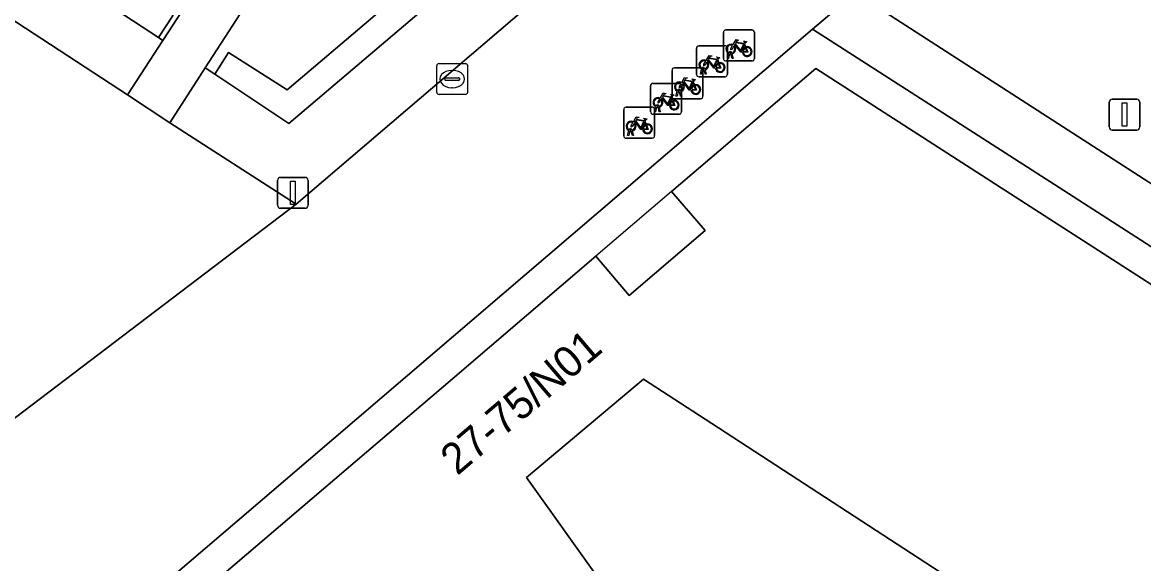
# Model space of a CAD drawing. Extents: x 160377 to 161131, y 383938 to 384853.
# Drawn here: x 160645.1 to 160681.34, y 384588.32 to 384605.81 of the extents above; entities that cross this region are included whole.
import ezdxf

# ---------------------------------------------------------------- set-up
doc = ezdxf.new("R2010")
doc.units = 0
for name, color, linetype in [('IMGEO_Erf', 7, 'Continuous'), ('IMGEO_Fietsenrek', 7, 'Continuous'), ('IMGEO_Groenvoorziening', 7, 'Continuous'), ('IMGEO_Kolk', 7, 'Continuous'), ('IMGEO_Lichtmast', 7, 'Continuous'), ('IMGEO_Muur', 7, 'Continuous'), ('IMGEO_Pand', 7, 'Continuous'), ('IMGEO_Pand_nummerreeks', 7, 'Continuous'), ('IMGEO_Pand_overbouw', 7, 'Continuous'), ('IMGEO_Voetgangersgebied_open', 7, 'Continuous')]:
    doc.layers.add(name, color=color, linetype=linetype)

msp = doc.modelspace()

# ---------------------------------------------------------------- linework, layer by layer
at = {"layer": 'IMGEO_Erf'}
msp.add_lwpolyline([(160742.043, 384557.929), (160741.675, 384559.771), (160712.316, 384578.736), (160711.06, 384579.547), (160690.284, 384592.968), (160678.608, 384600.475), (160670.645, 384605.594), (160652.047, 384589.687), (160648.865, 384586.974), (160652.625, 384581.692), (160662.829, 384567.417), (160665.29, 384560.709), (160670.064, 384547.52), (160670.583, 384546.086), (160681.057, 384517.15), (160682.984, 384507.279), (160717.593, 384514.044), (160723.481, 384515.195), (160749.399, 384520.262)], close=True, dxfattribs=at)
for points in [[(160650.225, 384586.801), (160659.075, 384594.356), (160663.636, 384598.249), (160664.714, 384596.986), (160667.165, 384599.079), (160666.087, 384600.341), (160670.751, 384604.318), (160692.141, 384590.55), (160696.812, 384587.519)], [(160685.825, 384580.844), (160667.389, 384592.841), (160665.175, 384594.278), (160661.398, 384591.1), (160673.139, 384574.645)]]:
    msp.add_lwpolyline(points, dxfattribs=at)
at = {"layer": 'IMGEO_Fietsenrek'}
for p, q in [((160667.76, 384604.639), (160667.76, 384605.48)), ((160667.76, 384605.48), (160667.76, 384604.639)), ((160667.835, 384605.564), (160668.676, 384605.564)), ((160668.676, 384605.564), (160667.835, 384605.564)), ((160668.76, 384605.489), (160668.76, 384604.648)), ((160668.76, 384604.648), (160668.76, 384605.489)), ((160666.889, 384604.127), (160666.889, 384604.968)), ((160666.889, 384604.968), (160666.889, 384604.127)), ((160666.964, 384605.052), (160667.805, 384605.052)), ((160667.805, 384605.052), (160666.964, 384605.052)), ((160667.889, 384604.977), (160667.889, 384604.136)), ((160667.889, 384604.136), (160667.889, 384604.977)), ((160668.447, 384605.113), (160668.483, 384605.018)), ((160667.576, 384604.601), (160667.612, 384604.506)), ((160668.685, 384604.564), (160667.844, 384604.564)), ((160667.844, 384604.564), (160668.685, 384604.564)), ((160667.887, 384604.648), (160667.926, 384604.808)), ((160667.921, 384604.648), (160667.887, 384604.648)), ((160667.956, 384604.796), (160667.921, 384604.648)), ((160667.998, 384604.82), (160667.997, 384604.824)), ((160668.039, 384604.648), (160668.005, 384604.79)), ((160668.029, 384604.831), (160668.03, 384604.824)), ((160668.037, 384604.794), (160668.072, 384604.648)), ((160668.072, 384604.648), (160668.039, 384604.648)), ((160666.099, 384603.416), (160666.099, 384604.257)), ((160666.099, 384604.257), (160666.099, 384603.416)), ((160666.174, 384604.341), (160667.015, 384604.341)), ((160667.015, 384604.341), (160666.174, 384604.341)), ((160667.016, 384604.136), (160667.055, 384604.296)), ((160667.085, 384604.284), (160667.05, 384604.136)), ((160667.099, 384604.266), (160667.099, 384603.425)), ((160667.099, 384603.425), (160667.099, 384604.266)), ((160667.127, 384604.308), (160667.126, 384604.312)), ((160667.168, 384604.136), (160667.134, 384604.278)), ((160667.158, 384604.319), (160667.159, 384604.312)), ((160667.166, 384604.282), (160667.201, 384604.136)), ((160665.479, 384603.839), (160666.32, 384603.839)), ((160666.32, 384603.839), (160665.479, 384603.839)), ((160666.786, 384603.89), (160666.822, 384603.795)), ((160667.814, 384604.052), (160666.973, 384604.052)), ((160666.973, 384604.052), (160667.814, 384604.052)), ((160667.05, 384604.136), (160667.016, 384604.136)), ((160667.201, 384604.136), (160667.168, 384604.136)), ((160665.404, 384602.914), (160665.404, 384603.755)), ((160665.404, 384603.755), (160665.404, 384602.914)), ((160666.226, 384603.425), (160666.265, 384603.585)), ((160666.295, 384603.573), (160666.26, 384603.425)), ((160666.337, 384603.597), (160666.336, 384603.601)), ((160666.378, 384603.425), (160666.344, 384603.567)), ((160666.368, 384603.608), (160666.369, 384603.601)), ((160666.376, 384603.571), (160666.411, 384603.425)), ((160666.404, 384603.764), (160666.404, 384602.923)), ((160666.404, 384602.923), (160666.404, 384603.764)), ((160665.642, 384603.095), (160665.641, 384603.099)), ((160665.673, 384603.106), (160665.674, 384603.099)), ((160666.091, 384603.388), (160666.127, 384603.293)), ((160667.024, 384603.341), (160666.183, 384603.341)), ((160666.183, 384603.341), (160667.024, 384603.341)), ((160666.26, 384603.425), (160666.226, 384603.425)), ((160666.411, 384603.425), (160666.378, 384603.425)), ((160664.537, 384602.144), (160664.537, 384602.985)), ((160664.537, 384602.985), (160664.537, 384602.144)), ((160664.612, 384603.069), (160665.453, 384603.069)), ((160665.453, 384603.069), (160664.612, 384603.069)), ((160666.329, 384602.839), (160665.488, 384602.839)), ((160665.488, 384602.839), (160666.329, 384602.839)), ((160665.531, 384602.923), (160665.57, 384603.083)), ((160665.565, 384602.923), (160665.531, 384602.923)), ((160665.537, 384602.994), (160665.537, 384602.153)), ((160665.537, 384602.153), (160665.537, 384602.994)), ((160665.6, 384603.071), (160665.565, 384602.923)), ((160665.683, 384602.923), (160665.649, 384603.065)), ((160665.681, 384603.069), (160665.716, 384602.923)), ((160665.716, 384602.923), (160665.683, 384602.923)), ((160665.224, 384602.618), (160665.26, 384602.523)), ((160665.462, 384602.069), (160664.621, 384602.069)), ((160664.621, 384602.069), (160665.462, 384602.069)), ((160664.664, 384602.153), (160664.703, 384602.313)), ((160664.698, 384602.153), (160664.664, 384602.153)), ((160664.733, 384602.301), (160664.698, 384602.153)), ((160664.775, 384602.325), (160664.774, 384602.329)), ((160664.816, 384602.153), (160664.782, 384602.295)), ((160664.806, 384602.336), (160664.807, 384602.329)), ((160664.814, 384602.299), (160664.849, 384602.153)), ((160664.849, 384602.153), (160664.816, 384602.153))]:
    msp.add_line(p, q, dxfattribs=at)
for points in [[(160668.094, 384605.038), (160668.042, 384604.948), (160668.002, 384604.923), (160668.003, 384604.97), (160668.058, 384605.064)], [(160668.073, 384605.09), (160668.168, 384605.254), (160668.254, 384605.24), (160668.256, 384605.231), (160668.2, 384605.22), (160668.173, 384605.175), (160668.429, 384605.134)], [(160668.369, 384604.846), (160668.319, 384604.846), (160668.128, 384605.097), (160668.109, 384605.065)], [(160668.416, 384605.109), (160668.159, 384605.15), (160668.142, 384605.121), (160668.309, 384604.901), (160668.416, 384605.109)], [(160668.464, 384605.011), (160668.434, 384605.088), (160668.325, 384604.87), (160668.368, 384604.87)], [(160668.398, 384604.87), (160668.518, 384604.869), (160668.474, 384604.983)], [(160668.494, 384604.99), (160668.549, 384604.845), (160668.399, 384604.845)], [(160668.429, 384605.134), (160668.454, 384605.183), (160668.448, 384605.187), (160668.425, 384605.191), (160668.413, 384605.198), (160668.412, 384605.201), (160668.414, 384605.206), (160668.509, 384605.191), (160668.511, 384605.181), (160668.501, 384605.168), (160668.489, 384605.162), (160668.475, 384605.168), (160668.447, 384605.113)], [(160667.223, 384604.526), (160667.171, 384604.436), (160667.131, 384604.411), (160667.132, 384604.458), (160667.187, 384604.552)], [(160667.202, 384604.578), (160667.297, 384604.742), (160667.383, 384604.728), (160667.385, 384604.719), (160667.329, 384604.708), (160667.302, 384604.663), (160667.558, 384604.622)], [(160667.498, 384604.334), (160667.448, 384604.334), (160667.257, 384604.585), (160667.238, 384604.553)], [(160667.545, 384604.597), (160667.288, 384604.638), (160667.271, 384604.609), (160667.438, 384604.389), (160667.545, 384604.597)], [(160667.593, 384604.499), (160667.563, 384604.576), (160667.454, 384604.358), (160667.497, 384604.358)], [(160667.558, 384604.622), (160667.583, 384604.671), (160667.577, 384604.675), (160667.554, 384604.679), (160667.542, 384604.686), (160667.541, 384604.689), (160667.543, 384604.694), (160667.638, 384604.679), (160667.64, 384604.669), (160667.63, 384604.656), (160667.618, 384604.65), (160667.604, 384604.656), (160667.576, 384604.601)], [(160667.527, 384604.358), (160667.647, 384604.357), (160667.603, 384604.471)], [(160667.623, 384604.478), (160667.678, 384604.333), (160667.528, 384604.333)], [(160666.433, 384603.815), (160666.381, 384603.725), (160666.341, 384603.7), (160666.342, 384603.747), (160666.397, 384603.841)], [(160666.412, 384603.867), (160666.507, 384604.031), (160666.593, 384604.017), (160666.595, 384604.008), (160666.539, 384603.997), (160666.512, 384603.952), (160666.768, 384603.911)], [(160666.708, 384603.623), (160666.658, 384603.623), (160666.467, 384603.874), (160666.448, 384603.842)], [(160666.755, 384603.886), (160666.498, 384603.927), (160666.481, 384603.898), (160666.648, 384603.678), (160666.755, 384603.886)], [(160666.803, 384603.788), (160666.773, 384603.865), (160666.664, 384603.647), (160666.707, 384603.647)], [(160666.768, 384603.911), (160666.793, 384603.96), (160666.787, 384603.964), (160666.764, 384603.968), (160666.752, 384603.975), (160666.751, 384603.978), (160666.753, 384603.983), (160666.848, 384603.968), (160666.85, 384603.958), (160666.84, 384603.945), (160666.828, 384603.939), (160666.814, 384603.945), (160666.786, 384603.89)], [(160665.717, 384603.365), (160665.812, 384603.529), (160665.898, 384603.515), (160665.9, 384603.506), (160665.844, 384603.495), (160665.817, 384603.45), (160666.073, 384603.409)], [(160666.073, 384603.409), (160666.098, 384603.458), (160666.092, 384603.462), (160666.069, 384603.466), (160666.057, 384603.473), (160666.056, 384603.476), (160666.058, 384603.481), (160666.153, 384603.466), (160666.155, 384603.456), (160666.145, 384603.443), (160666.133, 384603.437), (160666.119, 384603.443), (160666.091, 384603.388)], [(160666.737, 384603.647), (160666.857, 384603.646), (160666.813, 384603.76)], [(160666.833, 384603.767), (160666.888, 384603.622), (160666.738, 384603.622)], [(160665.738, 384603.313), (160665.686, 384603.223), (160665.646, 384603.198), (160665.647, 384603.245), (160665.702, 384603.339)], [(160666.013, 384603.121), (160665.963, 384603.121), (160665.772, 384603.372), (160665.753, 384603.34)], [(160666.06, 384603.384), (160665.803, 384603.425), (160665.786, 384603.396), (160665.953, 384603.176), (160666.06, 384603.384)], [(160666.108, 384603.286), (160666.078, 384603.363), (160665.969, 384603.145), (160666.012, 384603.145)], [(160666.042, 384603.145), (160666.162, 384603.144), (160666.118, 384603.258)], [(160666.138, 384603.265), (160666.193, 384603.12), (160666.043, 384603.12)], [(160664.85, 384602.595), (160664.945, 384602.759), (160665.031, 384602.745), (160665.033, 384602.736), (160664.977, 384602.725), (160664.95, 384602.68), (160665.206, 384602.639)], [(160664.871, 384602.543), (160664.819, 384602.453), (160664.779, 384602.428), (160664.78, 384602.475), (160664.835, 384602.569)], [(160665.146, 384602.351), (160665.096, 384602.351), (160664.905, 384602.602), (160664.886, 384602.57)], [(160665.193, 384602.614), (160664.936, 384602.655), (160664.919, 384602.626), (160665.086, 384602.406), (160665.193, 384602.614)], [(160665.241, 384602.516), (160665.211, 384602.593), (160665.102, 384602.375), (160665.145, 384602.375)], [(160665.175, 384602.375), (160665.295, 384602.374), (160665.251, 384602.488)], [(160665.271, 384602.495), (160665.326, 384602.35), (160665.176, 384602.35)], [(160665.206, 384602.639), (160665.231, 384602.688), (160665.225, 384602.692), (160665.202, 384602.696), (160665.19, 384602.703), (160665.189, 384602.706), (160665.191, 384602.711), (160665.286, 384602.696), (160665.288, 384602.686), (160665.278, 384602.673), (160665.266, 384602.667), (160665.252, 384602.673), (160665.224, 384602.618)]]:
    msp.add_lwpolyline(points, dxfattribs=at)
for centre, radius, start, end in [((160667.838, 384605.486), 0.0779, 92.4484, 184.2845), ((160667.838, 384605.486), 0.0779, 92.4484, 184.2845), ((160668.682, 384605.486), 0.0779, 2.4484, 94.2845), ((160668.682, 384605.486), 0.0779, 2.4484, 94.2845), ((160666.967, 384604.974), 0.0779, 92.4484, 184.2845), ((160666.967, 384604.974), 0.0779, 92.4484, 184.2845), ((160667.811, 384604.974), 0.0779, 2.4484, 94.2845), ((160667.811, 384604.974), 0.0779, 2.4484, 94.2845), ((160668, 384604.949), 0.159, 62.6766, 242.1369), ((160668, 384604.949), 0.129, 63.3192, 238.903), ((160668, 384604.949), 0.129, 283.6043, 43.4302), ((160668, 384604.949), 0.159, 283.5766, 46.6042), ((160668.527, 384604.865), 0.159, 113.3408, 178.3217), ((160668.527, 384604.865), 0.159, 187.0065, 105.7708), ((160668.527, 384604.865), 0.129, 113.923, 177.9556), ((160668.527, 384604.865), 0.129, 188.6715, 104.5883), ((160667.129, 384604.437), 0.159, 62.6766, 242.1369), ((160667.129, 384604.437), 0.129, 63.3192, 238.903), ((160667.129, 384604.437), 0.159, 283.5766, 46.6042), ((160667.838, 384604.642), 0.0779, 182.4484, 274.2845), ((160667.838, 384604.642), 0.0779, 182.4484, 274.2845), ((160667.98, 384604.82), 0.0499, 12.8025, 158.6934), ((160668, 384604.949), 0.159, 253.9967, 271.7867), ((160667.98, 384604.82), 0.0174, 12.8025, 163.4502), ((160668, 384604.949), 0.129, 253.415, 269.0204), ((160668.682, 384604.642), 0.0779, 272.4484, 4.2845), ((160668.682, 384604.642), 0.0779, 272.4484, 4.2845), ((160666.177, 384604.263), 0.0779, 92.4484, 184.2845), ((160666.177, 384604.263), 0.0779, 92.4484, 184.2845), ((160667.021, 384604.263), 0.0779, 2.4484, 94.2845), ((160667.021, 384604.263), 0.0779, 2.4484, 94.2845), ((160667.109, 384604.308), 0.0499, 12.8025, 158.6934), ((160667.129, 384604.437), 0.159, 253.9967, 271.7867), ((160667.109, 384604.308), 0.0174, 12.8025, 163.4502), ((160667.129, 384604.437), 0.129, 253.415, 269.0204), ((160667.129, 384604.437), 0.129, 283.6043, 43.4302), ((160667.656, 384604.353), 0.159, 113.3408, 178.3217), ((160667.656, 384604.353), 0.159, 187.0065, 105.7708), ((160667.656, 384604.353), 0.129, 113.923, 177.9556), ((160667.656, 384604.353), 0.129, 188.6715, 104.5883), ((160665.482, 384603.761), 0.0779, 92.4484, 184.2845), ((160665.482, 384603.761), 0.0779, 92.4484, 184.2845), ((160666.339, 384603.726), 0.159, 62.6766, 242.1369), ((160666.339, 384603.726), 0.129, 63.3192, 238.903), ((160666.326, 384603.761), 0.0779, 2.4484, 94.2845), ((160666.326, 384603.761), 0.0779, 2.4484, 94.2845), ((160666.339, 384603.726), 0.129, 283.6043, 43.4302), ((160666.339, 384603.726), 0.159, 283.5766, 46.6042), ((160666.967, 384604.13), 0.0779, 182.4484, 274.2845), ((160666.967, 384604.13), 0.0779, 182.4484, 274.2845), ((160667.811, 384604.13), 0.0779, 272.4484, 4.2845), ((160667.811, 384604.13), 0.0779, 272.4484, 4.2845), ((160666.319, 384603.597), 0.0499, 12.8025, 158.6934), ((160666.339, 384603.726), 0.159, 253.9967, 271.7867), ((160666.319, 384603.597), 0.0174, 12.8025, 163.4502), ((160666.339, 384603.726), 0.129, 253.415, 269.0204), ((160666.866, 384603.642), 0.159, 113.3408, 178.3217), ((160666.866, 384603.642), 0.159, 187.0065, 105.7708), ((160666.866, 384603.642), 0.129, 113.923, 177.9556), ((160666.866, 384603.642), 0.129, 188.6715, 104.5883), ((160665.644, 384603.224), 0.159, 62.6766, 242.1369), ((160665.644, 384603.224), 0.129, 63.3192, 238.903), ((160665.624, 384603.095), 0.0499, 12.8025, 158.6934), ((160665.624, 384603.095), 0.0174, 12.8025, 163.4502), ((160665.644, 384603.224), 0.129, 253.415, 269.0204), ((160665.644, 384603.224), 0.129, 283.6043, 43.4302), ((160665.644, 384603.224), 0.159, 283.5766, 46.6042), ((160666.171, 384603.14), 0.159, 113.3408, 178.3217), ((160666.171, 384603.14), 0.159, 187.0065, 105.7708), ((160666.171, 384603.14), 0.129, 113.923, 177.9556), ((160666.171, 384603.14), 0.129, 188.6715, 104.5883), ((160666.177, 384603.419), 0.0779, 182.4484, 274.2845), ((160666.177, 384603.419), 0.0779, 182.4484, 274.2845), ((160667.021, 384603.419), 0.0779, 272.4484, 4.2845), ((160667.021, 384603.419), 0.0779, 272.4484, 4.2845), ((160664.615, 384602.991), 0.0779, 92.4484, 184.2845), ((160664.615, 384602.991), 0.0779, 92.4484, 184.2845), ((160665.482, 384602.917), 0.0779, 182.4484, 274.2845), ((160665.482, 384602.917), 0.0779, 182.4484, 274.2845), ((160665.459, 384602.991), 0.0779, 2.4484, 94.2845), ((160665.459, 384602.991), 0.0779, 2.4484, 94.2845), ((160665.644, 384603.224), 0.159, 253.9967, 271.7867), ((160666.326, 384602.917), 0.0779, 272.4484, 4.2845), ((160666.326, 384602.917), 0.0779, 272.4484, 4.2845), ((160664.777, 384602.454), 0.159, 62.6766, 242.1369), ((160664.777, 384602.454), 0.129, 63.3192, 238.903), ((160664.757, 384602.325), 0.0499, 12.8025, 158.6934), ((160664.777, 384602.454), 0.129, 283.6043, 43.4302), ((160664.777, 384602.454), 0.159, 283.5766, 46.6042), ((160665.304, 384602.37), 0.159, 113.3408, 178.3217), ((160665.304, 384602.37), 0.159, 187.0065, 105.7708), ((160665.304, 384602.37), 0.129, 113.923, 177.9556), ((160665.304, 384602.37), 0.129, 188.6715, 104.5883), ((160664.615, 384602.147), 0.0779, 182.4484, 274.2845), ((160664.615, 384602.147), 0.0779, 182.4484, 274.2845), ((160664.777, 384602.454), 0.159, 253.9967, 271.7867), ((160664.757, 384602.325), 0.0174, 12.8025, 163.4502), ((160664.777, 384602.454), 0.129, 253.415, 269.0204), ((160665.459, 384602.147), 0.0779, 272.4484, 4.2845), ((160665.459, 384602.147), 0.0779, 272.4484, 4.2845)]:
    msp.add_arc(centre, radius, start, end, dxfattribs=at)
at = {"layer": 'IMGEO_Groenvoorziening'}
for points in [[(160630.684, 384629.386), (160620.978, 384626.269), (160619.914, 384624.669), (160620.413, 384624.33), (160620.848, 384625.065), (160649.969, 384606.043), (160649.496, 384605.32), (160649.64, 384605.221), (160650.89, 384607.15)], [(160686.807, 384622.907), (160686.599, 384623.159), (160680.377, 384617.831), (160681.766, 384617.114), (160682.469, 384615.859), (160680.379, 384613.979), (160679.12, 384612.521), (160676.041, 384607.345), (160672.834, 384606.239), (160687.729, 384596.642)], [(160652.658, 384606.891), (160651.01, 384604.341), (160651.317, 384604.137), (160651.762, 384604.836), (160653.663, 384603.633), (160660.697, 384609.614)]]:
    msp.add_lwpolyline(points, dxfattribs=at)
for points in [[(160620.413, 384624.33), (160619.914, 384624.669), (160618.749, 384622.917), (160648.502, 384603.464), (160649.64, 384605.221), (160649.496, 384605.32)], [(160662.712, 384607.424), (160661.342, 384609.029), (160653.709, 384602.538), (160651.317, 384604.137), (160651.01, 384604.341), (160649.862, 384602.565), (160653.945, 384599.94)]]:
    msp.add_lwpolyline(points, close=True, dxfattribs=at)
at = {"layer": 'IMGEO_Kolk'}
for p, q in [((160658.492, 384603.553), (160658.492, 384604.405)), ((160658.567, 384604.479), (160659.419, 384604.479)), ((160658.98, 384604.259), (160659.005, 384604.259)), ((160659.493, 384604.405), (160659.493, 384603.553)), ((160658.751, 384603.973), (160658.751, 384603.985)), ((160659.189, 384603.936), (160658.791, 384603.936)), ((160658.794, 384604.022), (160659.192, 384604.022)), ((160659.235, 384603.985), (160659.235, 384603.973)), ((160659.419, 384603.479), (160658.567, 384603.479)), ((160659.003, 384603.699), (160658.978, 384603.699))]:
    msp.add_line(p, q, dxfattribs=at)
for points in [[(160658.492, 384603.553), (160658.492, 384604.405)], [(160658.567, 384604.479), (160659.419, 384604.479)], [(160659.493, 384604.405), (160659.493, 384603.553)], [(160659.419, 384603.479), (160658.567, 384603.479)]]:
    msp.add_lwpolyline(points, dxfattribs=at)
for centre, radius, start, end in [((160658.569, 384604.403), 0.0765, 91.552, 178.448), ((160658.569, 384604.403), 0.0765, 91.552, 178.448), ((160659.417, 384604.403), 0.0765, 1.552, 88.448), ((160659.417, 384604.403), 0.0765, 1.552, 88.448), ((160658.791, 384603.982), 0.0403, 85.8775, 175.7526), ((160658.788, 384603.972), 0.0366, 178.938, 274.7102), ((160659.192, 384603.979), 0.043, 264.8664, 352.4533), ((160659.196, 384603.984), 0.0386, 1.7309, 96.639), ((160658.569, 384603.555), 0.0765, 181.552, 268.448), ((160658.569, 384603.555), 0.0765, 181.552, 268.448), ((160659.417, 384603.555), 0.0765, 271.552, 358.448), ((160659.417, 384603.555), 0.0765, 271.552, 358.448)]:
    msp.add_arc(centre, radius, start, end, dxfattribs=at)
for centre, major_axis, ratio, start_param, end_param in [((160658.979, 384603.979), (-0.387, 0.002), 0.722429, 4.712389, 7.853982), ((160659.004, 384603.979), (-0.39, 0.002), 0.717154, 1.570796, 4.712389)]:
    msp.add_ellipse(centre, major_axis=major_axis, ratio=ratio, start_param=start_param, end_param=end_param, dxfattribs=at)
at = {"layer": 'IMGEO_Lichtmast'}
for p, q in [((160680.229, 384602.43), (160680.229, 384603.23)), ((160680.229, 384603.23), (160680.229, 384602.43)), ((160680.329, 384603.33), (160681.119, 384603.33)), ((160681.119, 384603.33), (160680.329, 384603.33)), ((160681.219, 384603.23), (160681.219, 384602.43)), ((160681.219, 384602.43), (160681.219, 384603.23)), ((160681.119, 384602.33), (160680.329, 384602.33)), ((160680.329, 384602.33), (160681.119, 384602.33)), ((160653.347, 384599.901), (160653.347, 384600.701)), ((160653.347, 384600.701), (160653.347, 384599.901)), ((160653.447, 384600.801), (160654.237, 384600.801)), ((160654.237, 384600.801), (160653.447, 384600.801)), ((160654.337, 384600.701), (160654.337, 384599.901)), ((160654.337, 384599.901), (160654.337, 384600.701)), ((160654.237, 384599.801), (160653.447, 384599.801)), ((160653.447, 384599.801), (160654.237, 384599.801))]:
    msp.add_line(p, q, dxfattribs=at)
for points in [[(160680.649, 384603.205), (160680.799, 384603.205), (160680.799, 384602.455), (160680.649, 384602.455), (160680.649, 384603.205)], [(160653.767, 384600.676), (160653.917, 384600.676), (160653.917, 384599.926), (160653.767, 384599.926), (160653.767, 384600.676)]]:
    msp.add_lwpolyline(points, dxfattribs=at)
for centre, start, end in [((160680.329, 384603.23), 90, 180), ((160680.329, 384603.23), 90, 180), ((160681.119, 384603.23), 0, 90), ((160681.119, 384603.23), 360, 90), ((160680.329, 384602.43), 180, 270), ((160680.329, 384602.43), 180, 270), ((160681.119, 384602.43), 270, 0), ((160681.119, 384602.43), 270, 0), ((160653.447, 384600.701), 90, 180), ((160653.447, 384600.701), 90, 180), ((160654.237, 384600.701), 0, 90), ((160654.237, 384600.701), 360, 90), ((160653.447, 384599.901), 180, 270), ((160653.447, 384599.901), 180, 270), ((160654.237, 384599.901), 270, 0), ((160654.237, 384599.901), 270, 0)]:
    msp.add_arc(centre, 0.1, start, end, dxfattribs=at)
at = {"layer": 'IMGEO_Muur'}
for points in [[(160649.969, 384606.043), (160620.848, 384625.065), (160620.413, 384624.33), (160649.496, 384605.32)], [(160661.342, 384609.029), (160660.794, 384609.697), (160660.697, 384609.614), (160653.663, 384603.633), (160651.762, 384604.836), (160651.317, 384604.137), (160653.709, 384602.538)]]:
    msp.add_lwpolyline(points, close=True, dxfattribs=at)
at = {"layer": 'IMGEO_Pand'}
msp.add_lwpolyline([(160661.398, 384591.1), (160665.175, 384594.278), (160667.389, 384592.841), (160685.825, 384580.844), (160692.141, 384590.55), (160670.751, 384604.318), (160666.087, 384600.341), (160667.165, 384599.079), (160664.714, 384596.986), (160663.636, 384598.249), (160659.075, 384594.356), (160650.225, 384586.801), (160650.586, 384586.297), (160651.953, 384587.271), (160653.822, 384584.649), (160652.479, 384583.658), (160663.725, 384567.919), (160671.463, 384573.385), (160673.139, 384574.645)], close=True, dxfattribs=at)
at = {"layer": 'IMGEO_Pand_overbouw'}
msp.add_lwpolyline([(160663.636, 384598.249), (160664.714, 384596.986), (160667.165, 384599.079), (160666.087, 384600.341)], close=True, dxfattribs=at)
at = {"layer": 'IMGEO_Voetgangersgebied_open'}
for points in [[(160539.968, 384717.188), (160535.283, 384723.428), (160534.832, 384724.029), (160531.839, 384722.221), (160603.494, 384626.95), (160604.071, 384626.182), (160600.544, 384623.533), (160605.23, 384617.306), (160607.339, 384614.528), (160608.482, 384613.028), (160611.972, 384615.646), (160634.758, 384585.358), (160653.945, 384599.94), (160649.862, 384602.565), (160648.502, 384603.464), (160618.749, 384622.917), (160617.41, 384623.8), (160615.335, 384625.155)], [(160665.29, 384560.709), (160662.829, 384567.417), (160652.625, 384581.692), (160648.865, 384586.974), (160652.047, 384589.687), (160670.645, 384605.594), (160672.023, 384606.761), (160670.112, 384607.993), (160669.413, 384608.444), (160666.311, 384610.443), (160664.192, 384608.65), (160662.712, 384607.424), (160653.945, 384599.94), (160634.758, 384585.358), (160651.516, 384563.083), (160656.893, 384504.376), (160660.286, 384505.11), (160659.653, 384512.586)], [(160650.89, 384607.15), (160649.64, 384605.221), (160648.502, 384603.464), (160649.862, 384602.565), (160651.01, 384604.341), (160652.658, 384606.891)], [(160687.729, 384596.642), (160672.834, 384606.239), (160672.023, 384606.761), (160670.645, 384605.594), (160678.608, 384600.475), (160690.284, 384592.968), (160711.06, 384579.547), (160712.316, 384578.736), (160741.675, 384559.771), (160742.043, 384557.929), (160749.399, 384520.262), (160751.078, 384520.595), (160750.334, 384524.403), (160743.748, 384558.114)]]:
    msp.add_lwpolyline(points, dxfattribs=at)

# ---------------------------------------------------------------- texts
at = {"layer": 'IMGEO_Pand_nummerreeks'}
msp.add_text('27-75/N01', height=1, rotation=40.4795, dxfattribs=at).set_placement((160659.158, 384591.14))

doc.saveas('drawing.dxf')
